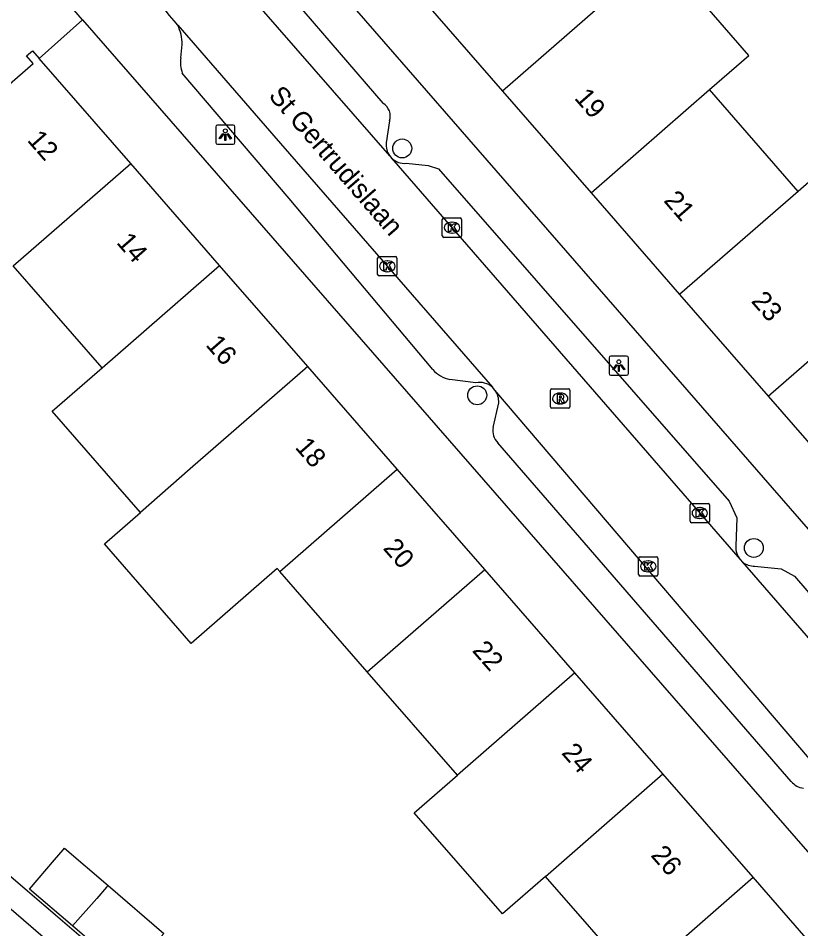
# Model space of a CAD drawing. Extents: x 162532 to 163264, y 381233 to 382042.
# Drawn here: x 162637.74 to 162678.19, y 381767.09 to 381814.16 of the extents above; entities that cross this region are included whole.
import ezdxf

# ---------------------------------------------------------------- set-up
doc = ezdxf.new("R2010")
doc.units = 0
for name, color, linetype in [('IMGEO_Boom', 7, 'Continuous'), ('IMGEO_Kolk', 7, 'Continuous'), ('IMGEO_Lichtpunt', 7, 'Continuous'), ('IMGEO_Openbare_ruimte_label', 7, 'Continuous'), ('IMGEO_Pand', 7, 'Continuous'), ('IMGEO_Pand_nummerreeks', 7, 'Continuous'), ('IMGEO_Rijbaan_lokaal_open', 7, 'Continuous'), ('IMGEO_Rioolput', 7, 'Continuous'), ('IMGEO_Voetpad_open', 7, 'Continuous')]:
    doc.layers.add(name, color=color, linetype=linetype)

msp = doc.modelspace()

# ---------------------------------------------------------------- linework, layer by layer
at = {"layer": 'IMGEO_Boom'}
for centre in [(162657.588, 381807.43), (162661.467, 381794.67), (162675.767, 381786.78)]:
    msp.add_circle(centre, 0.489, dxfattribs=at)
at = {"layer": 'IMGEO_Kolk'}
for p, q in [((162659.66, 381802.908), (162659.66, 381803.76)), ((162659.735, 381803.834), (162660.587, 381803.834)), ((162660.148, 381803.614), (162660.173, 381803.614)), ((162660.661, 381803.76), (162660.661, 381802.908)), ((162660.171, 381803.054), (162660.146, 381803.054)), ((162660.587, 381802.834), (162659.735, 381802.834)), ((162656.315, 381800.912), (162656.315, 381801.764)), ((162656.39, 381801.838), (162657.242, 381801.838)), ((162656.803, 381801.618), (162656.828, 381801.618)), ((162657.316, 381801.764), (162657.316, 381800.912)), ((162656.826, 381801.058), (162656.801, 381801.058)), ((162657.242, 381800.838), (162656.39, 381800.838)), ((162672.471, 381788.156), (162672.471, 381789.008)), ((162672.546, 381789.082), (162673.398, 381789.082)), ((162672.959, 381788.862), (162672.984, 381788.862)), ((162673.472, 381789.008), (162673.472, 381788.156)), ((162673.398, 381788.082), (162672.546, 381788.082)), ((162672.982, 381788.302), (162672.957, 381788.302)), ((162669.806, 381785.402), (162669.806, 381786.254)), ((162669.881, 381786.328), (162670.733, 381786.328)), ((162670.294, 381786.108), (162670.319, 381786.108)), ((162670.807, 381786.254), (162670.807, 381785.402)), ((162670.317, 381785.548), (162670.292, 381785.548)), ((162670.733, 381785.328), (162669.881, 381785.328))]:
    msp.add_line(p, q, dxfattribs=at)
for points in [[(162659.66, 381802.908), (162659.66, 381803.76)], [(162659.735, 381803.834), (162660.587, 381803.834)], [(162659.981, 381803.534), (162660.104, 381803.534), (162660.104, 381803.383), (162660.234, 381803.534), (162660.398, 381803.534), (162660.252, 381803.383), (162660.405, 381803.134), (162660.253, 381803.134), (162660.168, 381803.298), (162660.104, 381803.231), (162660.104, 381803.134), (162659.981, 381803.134), (162659.981, 381803.534)], [(162660.661, 381803.76), (162660.661, 381802.908)], [(162660.587, 381802.834), (162659.735, 381802.834)], [(162656.315, 381800.912), (162656.315, 381801.764)], [(162656.39, 381801.838), (162657.242, 381801.838)], [(162656.636, 381801.538), (162656.759, 381801.538), (162656.759, 381801.387), (162656.889, 381801.538), (162657.053, 381801.538), (162656.907, 381801.387), (162657.06, 381801.138), (162656.908, 381801.138), (162656.823, 381801.302), (162656.759, 381801.235), (162656.759, 381801.138), (162656.636, 381801.138), (162656.636, 381801.538)], [(162657.316, 381801.764), (162657.316, 381800.912)], [(162657.242, 381800.838), (162656.39, 381800.838)], [(162672.471, 381788.156), (162672.471, 381789.008)], [(162672.546, 381789.082), (162673.398, 381789.082)], [(162673.472, 381789.008), (162673.472, 381788.156)], [(162672.792, 381788.782), (162672.915, 381788.782), (162672.915, 381788.631), (162673.045, 381788.782), (162673.209, 381788.782), (162673.063, 381788.631), (162673.216, 381788.382), (162673.064, 381788.382), (162672.979, 381788.546), (162672.915, 381788.479), (162672.915, 381788.382), (162672.792, 381788.382), (162672.792, 381788.782)], [(162673.398, 381788.082), (162672.546, 381788.082)], [(162669.806, 381785.402), (162669.806, 381786.254)], [(162669.881, 381786.328), (162670.733, 381786.328)], [(162670.127, 381786.028), (162670.25, 381786.028), (162670.25, 381785.877), (162670.38, 381786.028), (162670.544, 381786.028), (162670.398, 381785.877), (162670.551, 381785.628), (162670.399, 381785.628), (162670.314, 381785.792), (162670.25, 381785.725), (162670.25, 381785.628), (162670.127, 381785.628), (162670.127, 381786.028)], [(162670.807, 381786.254), (162670.807, 381785.402)], [(162670.733, 381785.328), (162669.881, 381785.328)]]:
    msp.add_lwpolyline(points, dxfattribs=at)
for centre, start, end in [((162659.737, 381803.758), 91.552, 178.448), ((162659.737, 381803.758), 91.552, 178.448), ((162660.585, 381803.758), 1.552, 88.448), ((162660.585, 381803.758), 1.552, 88.448), ((162659.737, 381802.91), 181.552, 268.448), ((162659.737, 381802.91), 181.552, 268.448), ((162660.585, 381802.91), 271.552, 358.448), ((162660.585, 381802.91), 271.552, 358.448), ((162656.392, 381801.762), 91.552, 178.448), ((162656.392, 381801.762), 91.552, 178.448), ((162657.24, 381801.762), 1.552, 88.448), ((162657.24, 381801.762), 1.552, 88.448), ((162656.392, 381800.914), 181.552, 268.448), ((162656.392, 381800.914), 181.552, 268.448), ((162657.24, 381800.914), 271.552, 358.448), ((162657.24, 381800.914), 271.552, 358.448), ((162672.548, 381789.006), 91.552, 178.448), ((162672.548, 381789.006), 91.552, 178.448), ((162673.396, 381789.006), 1.552, 88.448), ((162673.396, 381789.006), 1.552, 88.448), ((162672.548, 381788.158), 181.552, 268.448), ((162672.548, 381788.158), 181.552, 268.448), ((162673.396, 381788.158), 271.552, 358.448), ((162673.396, 381788.158), 271.552, 358.448), ((162669.883, 381786.252), 91.552, 178.448), ((162669.883, 381786.252), 91.552, 178.448), ((162670.731, 381786.252), 1.552, 88.448), ((162670.731, 381786.252), 1.552, 88.448), ((162669.883, 381785.404), 181.552, 268.448), ((162669.883, 381785.404), 181.552, 268.448), ((162670.731, 381785.404), 271.552, 358.448), ((162670.731, 381785.404), 271.552, 358.448)]:
    msp.add_arc(centre, 0.0765, start, end, dxfattribs=at)
for centre, major_axis, ratio, start_param, end_param in [((162660.147, 381803.334), (-0.387, 0.002), 0.722429, 4.712389, 7.853982), ((162660.172, 381803.334), (-0.39, 0.002), 0.717154, 1.570796, 4.712389), ((162656.802, 381801.338), (-0.387, 0.002), 0.722429, 4.712389, 7.853982), ((162656.827, 381801.338), (-0.39, 0.002), 0.717154, 1.570796, 4.712389), ((162672.958, 381788.582), (-0.387, 0.002), 0.722429, 4.712389, 7.853982), ((162672.983, 381788.582), (-0.39, 0.002), 0.717154, 1.570796, 4.712389), ((162670.293, 381785.828), (-0.387, 0.002), 0.722429, 4.712389, 7.853982), ((162670.318, 381785.828), (-0.39, 0.002), 0.717154, 1.570796, 4.712389)]:
    msp.add_ellipse(centre, major_axis=major_axis, ratio=ratio, start_param=start_param, end_param=end_param, dxfattribs=at)
at = {"layer": 'IMGEO_Lichtpunt'}
for p, q in [((162648.848, 381808.638), (162648.04, 381808.638)), ((162648.848, 381808.638), (162648.04, 381808.638)), ((162647.946, 381808.543), (162647.946, 381807.736)), ((162647.946, 381808.543), (162647.946, 381807.736)), ((162648.942, 381807.736), (162648.942, 381808.543)), ((162648.942, 381807.736), (162648.942, 381808.543)), ((162648.04, 381807.642), (162648.848, 381807.642)), ((162648.04, 381807.642), (162648.848, 381807.642)), ((162668.285, 381796.605), (162668.285, 381795.798)), ((162668.285, 381796.605), (162668.285, 381795.798)), ((162669.187, 381796.7), (162668.379, 381796.7)), ((162669.187, 381796.7), (162668.379, 381796.7)), ((162669.281, 381795.798), (162669.281, 381796.605)), ((162669.281, 381795.798), (162669.281, 381796.605)), ((162668.379, 381795.704), (162669.187, 381795.704)), ((162668.379, 381795.704), (162669.187, 381795.704))]:
    msp.add_line(p, q, dxfattribs=at)
for points in [[(162648.32, 381808.207), (162648.359, 381808.179), (162648.171, 381807.917), (162648.133, 381807.944), (162648.32, 381808.207)], [(162648.422, 381808.159), (162648.469, 381808.159), (162648.469, 381807.837), (162648.422, 381807.837), (162648.422, 381808.159)], [(162648.532, 381808.179), (162648.57, 381808.206), (162648.757, 381807.944), (162648.718, 381807.916), (162648.532, 381808.179)], [(162668.659, 381796.269), (162668.698, 381796.241), (162668.51, 381795.979), (162668.472, 381796.006), (162668.659, 381796.269)], [(162668.761, 381796.221), (162668.808, 381796.221), (162668.808, 381795.899), (162668.761, 381795.899), (162668.761, 381796.221)], [(162668.871, 381796.241), (162668.909, 381796.268), (162669.096, 381796.006), (162669.057, 381795.978), (162668.871, 381796.241)]]:
    msp.add_lwpolyline(points, dxfattribs=at)
for centre in [(162648.445, 381808.341), (162668.784, 381796.403)]:
    msp.add_circle(centre, 0.0994, dxfattribs=at)
for centre, start, end in [((162648.04, 381808.543), 90, 180), ((162648.04, 381808.543), 90, 180), ((162648.848, 381808.543), 0, 90), ((162648.848, 381808.543), 0, 90), ((162648.04, 381807.736), 180, 270), ((162648.04, 381807.736), 180, 270), ((162648.848, 381807.736), 270, 0), ((162648.848, 381807.736), 270, 360), ((162668.379, 381796.605), 90, 180), ((162668.379, 381796.605), 90, 180), ((162669.187, 381796.605), 0, 90), ((162669.187, 381796.605), 0, 90), ((162668.379, 381795.798), 180, 270), ((162668.379, 381795.798), 180, 270), ((162669.187, 381795.798), 270, 0), ((162669.187, 381795.798), 270, 360)]:
    msp.add_arc(centre, 0.0946, start, end, dxfattribs=at)
at = {"layer": 'IMGEO_Pand'}
for points in [[(162673.475, 381810.467), (162675.512, 381812.241), (162670.936, 381817.497), (162668.898, 381815.723)], [(162658.2, 381815.652), (162662.776, 381810.395)], [(162668.898, 381815.723), (162662.776, 381810.395)], [(162632.753, 381806.783), (162632.383, 381807.207), (162632.69, 381807.475), (162633.051, 381807.061), (162638.512, 381811.824), (162638.168, 381812.219), (162638.468, 381812.48), (162638.825, 381812.07)], [(162643.552, 381806.65), (162638.825, 381812.07)], [(162662.776, 381810.395), (162667.354, 381805.138)], [(162667.354, 381805.138), (162673.475, 381810.467)], [(162678.052, 381805.21), (162673.475, 381810.467)], [(162684.494, 381801.576), (162684.981, 381802), (162680.405, 381807.258), (162678.052, 381805.21)], [(162637.483, 381801.358), (162643.552, 381806.65)], [(162648.146, 381801.382), (162643.552, 381806.65)], [(162667.354, 381805.138), (162671.93, 381799.882)], [(162678.052, 381805.21), (162671.93, 381799.882)], [(162676.507, 381794.626), (162682.629, 381799.953), (162684.494, 381801.576)], [(162642.078, 381796.089), (162637.483, 381801.358)], [(162642.078, 381796.089), (162648.146, 381801.382)], [(162652.703, 381796.157), (162648.146, 381801.382)], [(162671.93, 381799.882), (162676.507, 381794.626)], [(162644.056, 381788.617), (162639.5, 381793.841), (162642.078, 381796.089)], [(162652.703, 381796.157), (162646.634, 381790.865), (162644.056, 381788.617)], [(162657.326, 381790.856), (162652.703, 381796.157)], [(162676.507, 381794.626), (162681.084, 381789.369)], [(162651.257, 381785.564), (162657.326, 381790.856)], [(162661.852, 381785.666), (162657.326, 381790.856)], [(162651.257, 381785.564), (162651.117, 381785.724), (162646.673, 381781.849), (162642.19, 381786.99), (162644.056, 381788.617)], [(162655.783, 381780.374), (162651.257, 381785.564)], [(162655.783, 381780.374), (162661.852, 381785.666)], [(162666.513, 381780.321), (162661.852, 381785.666)], [(162660.444, 381775.03), (162655.783, 381780.374)], [(162666.513, 381780.321), (162660.444, 381775.03)], [(162671.069, 381775.096), (162666.513, 381780.321)], [(162665, 381769.805), (162662.769, 381767.86), (162658.213, 381773.085), (162660.444, 381775.03)], [(162665, 381769.805), (162671.069, 381775.096)], [(162675.726, 381769.756), (162671.069, 381775.096)], [(162640.543, 381767.24), (162638.319, 381769.151), (162639.611, 381770.655), (162640.062, 381771.179), (162640.138, 381771.267), (162642.382, 381769.339)], [(162669.657, 381764.465), (162665, 381769.805)], [(162669.657, 381764.465), (162675.726, 381769.756)], [(162680.299, 381764.512), (162675.726, 381769.756)], [(162642.382, 381769.339), (162645.27, 381766.857), (162645.132, 381766.705), (162643.402, 381764.783), (162640.543, 381767.24)], [(162642.382, 381769.339), (162642.305, 381769.251), (162641.794, 381768.667), (162640.543, 381767.24)]]:
    msp.add_lwpolyline(points, dxfattribs=at)
at = {"layer": 'IMGEO_Rijbaan_lokaal_open'}
for points in [[(162641.055, 381814.077), (162637.769, 381817.908)], [(162656.941, 381807.04), (162648.176, 381817.107)], [(162645.988, 381813.796), (162645.795, 381814.018), (162645.551, 381814.298), (162645.167, 381814.823)], [(162638.825, 381812.07), (162641.055, 381814.077)], [(162645.988, 381813.796), (162650.954, 381808.077), (162662.249, 381795.093)], [(162656.941, 381807.04), (162657.041, 381806.925)], [(162657.041, 381806.925), (162675.062, 381786.174)], [(162662.382, 381794.94), (162662.249, 381795.093)], [(162680.341, 381773.889), (162662.382, 381794.94)], [(162675.062, 381786.174), (162675.182, 381786.047)], [(162675.182, 381786.047), (162685.624, 381774.027)]]:
    msp.add_lwpolyline(points, dxfattribs=at)
at = {"layer": 'IMGEO_Rioolput'}
for p, q in [((162665.328, 381795.005), (162666.18, 381795.005)), ((162665.253, 381794.079), (162665.253, 381794.931)), ((162665.741, 381794.785), (162665.766, 381794.785)), ((162666.254, 381794.931), (162666.254, 381794.079)), ((162666.18, 381794.005), (162665.328, 381794.005)), ((162665.764, 381794.225), (162665.739, 381794.225))]:
    msp.add_line(p, q, dxfattribs=at)
for points in [[(162665.328, 381795.005), (162666.18, 381795.005)], [(162665.253, 381794.079), (162665.253, 381794.931)], [(162665.842, 381794.703), (162665.59, 381794.705), (162665.59, 381794.305)], [(162665.768, 381794.624), (162665.714, 381794.624), (162665.714, 381794.543)], [(162665.714, 381794.543), (162665.766, 381794.543)], [(162666.254, 381794.931), (162666.254, 381794.079)], [(162666.18, 381794.005), (162665.328, 381794.005)], [(162665.59, 381794.305), (162665.714, 381794.305), (162665.714, 381794.467), (162665.725, 381794.467)], [(162665.772, 381794.438), (162665.843, 381794.305), (162665.983, 381794.305), (162665.918, 381794.431)]]:
    msp.add_lwpolyline(points, dxfattribs=at)
for centre, radius, start, end in [((162665.33, 381794.929), 0.0765, 91.552, 178.448), ((162665.33, 381794.929), 0.0765, 91.552, 178.448), ((162666.178, 381794.929), 0.0765, 1.552, 88.448), ((162666.178, 381794.929), 0.0765, 1.552, 88.448), ((162665.75, 381794.732), 0.19, 274.7715, 282.9687), ((162665.774, 381794.528), 0.0964, 77.0061, 93.1865), ((162665.788, 381794.585), 0.0378, 276.6634, 79.6772), ((162665.841, 381794.593), 0.109, 350.3612, 89.416), ((162665.839, 381794.593), 0.112, 277.5842, 350.9817), ((162665.823, 381794.378), 0.108, 29.5134, 73.7905), ((162665.33, 381794.081), 0.0765, 181.552, 268.448), ((162665.33, 381794.081), 0.0765, 181.552, 268.448), ((162665.724, 381794.414), 0.0533, 26.0293, 88.6989), ((162666.178, 381794.081), 0.0765, 271.552, 358.448), ((162666.178, 381794.081), 0.0765, 271.552, 358.448)]:
    msp.add_arc(centre, radius, start, end, dxfattribs=at)
for centre, major_axis, ratio, start_param, end_param in [((162665.74, 381794.505), (-0.387, 0.002), 0.722429, 4.712389, 7.853982), ((162665.765, 381794.505), (-0.39, 0.002), 0.717154, 1.570796, 4.712389)]:
    msp.add_ellipse(centre, major_axis=major_axis, ratio=ratio, start_param=start_param, end_param=end_param, dxfattribs=at)
at = {"layer": 'IMGEO_Voetpad_open'}
for points in [[(162694.979, 381773.409), (162692.677, 381771.414), (162687.062, 381778.024), (162646.757, 381824.316)], [(162650.194, 381817.171), (162652.079, 381815.003), (162656.594, 381809.763)], [(162641.055, 381814.077), (162691.781, 381755.909), (162689.516, 381753.943)], [(162646.145, 381812.12), (162646.217, 381812.808)], [(162659.165, 381795.995), (162651.748, 381804.847), (162646.22, 381811.325)], [(162656.934, 381808.848), (162656.767, 381807.718)], [(162657.793, 381806.662), (162658.935, 381806.546), (162659.467, 381806.379), (162674.495, 381789.195), (162674.887, 381788.343), (162674.833, 381786.871)], [(162661.397, 381795.317), (162660.052, 381795.485)], [(162662.293, 381793.004), (162662.575, 381794.273)], [(162677.699, 381774.714), (162662.532, 381792.217)], [(162675.808, 381785.84), (162677.178, 381785.697), (162677.863, 381785.328), (162687.231, 381774.456)], [(162670.361, 381741.842), (162654.16, 381755.383), (162649.093, 381759.718), (162643.517, 381764.491), (162638.212, 381769.032), (162635.646, 381771.227), (162631.242, 381775.155), (162631.275, 381775.192)], [(162647.264, 381758.141), (162647.498, 381758.417), (162643.087, 381762.162), (162640.353, 381764.483), (162640.199, 381764.301), (162639.996, 381764.484), (162640.676, 381765.24), (162636.996, 381768.418), (162635.231, 381769.841), (162630.643, 381773.79)]]:
    msp.add_lwpolyline(points, dxfattribs=at)
for centre, radius, start, end in [((162643.694, 381812.744), 2.524, 1.4588, 24.6405), ((162647.695, 381811.865), 1.571, 170.6654, 200.1132), ((162656.199, 381809.096), 0.775, 341.3643, 59.4043), ((162657.691, 381807.594), 0.933, 172.3545, 216.4327), ((162657.699, 381807.599), 0.942, 225.7004, 275.7467), ((162660.364, 381797.055), 1.6, 221.4596, 258.745), ((162661.593, 381794.329), 1.007, 49.3443, 101.1951), ((162661.59, 381794.349), 0.988, 355.5743, 36.7019), ((162663.125, 381792.827), 0.851, 167.99, 225.7955), ((162675.812, 381786.807), 0.981, 176.2342, 220.1418), ((162675.783, 381786.815), 0.975, 231.9499, 271.455), ((162678.443, 381775.294), 0.943, 217.9257, 263.3073)]:
    msp.add_arc(centre, radius, start, end, dxfattribs=at)

# ---------------------------------------------------------------- texts
at = {"layer": 'IMGEO_Openbare_ruimte_label'}
msp.add_text('St Gertrudislaan', height=1, rotation=310.9433, dxfattribs=at).set_placement((162650.637, 381810.124))
at = {"layer": 'IMGEO_Pand_nummerreeks'}
for s, rotation, p in [('19', 311.0448, (162666.449, 381810.014)), ('12', 311.0908, (162638.161, 381807.84)), ('21', 311.0448, (162671.063, 381804.715)), ('14', 311.0908, (162642.777, 381802.548)), ('23', 311.0465, (162675.588, 381799.518)), ('16', 311.0923, (162647.39, 381797.257)), ('18', 311.0923, (162652.006, 381791.965)), ('20', 311.0908, (162656.56, 381786.743)), ('22', 311.0908, (162661.169, 381781.457)), ('24', 311.0923, (162665.785, 381776.165)), ('26', 311.0908, (162670.399, 381770.874))]:
    msp.add_text(s, height=1, rotation=rotation, dxfattribs=at).set_placement(p)

doc.saveas('drawing.dxf')
